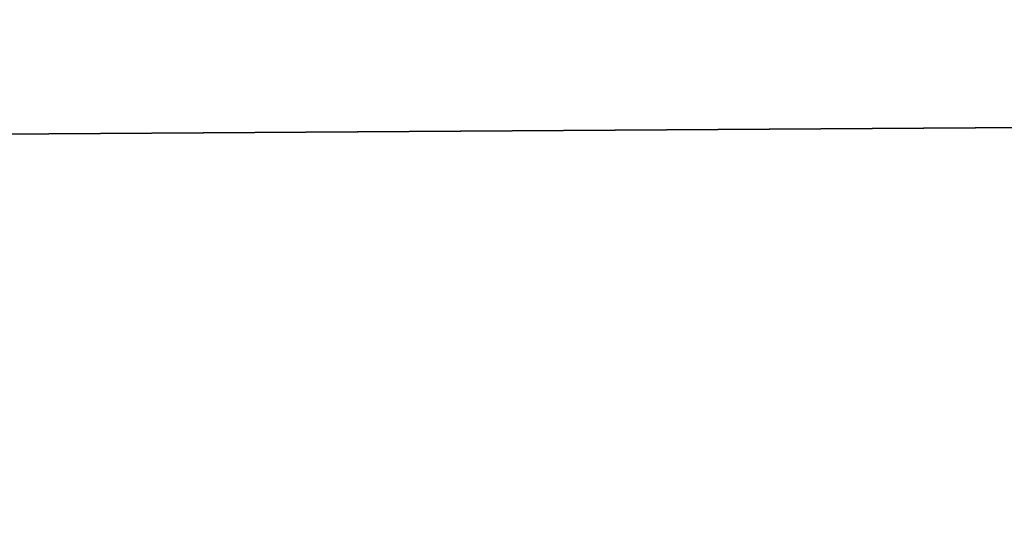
# Model space of a CAD drawing. Header units: millimetres. Extents: x -144 to 364, y -408 to 1133.
# Tile 949 of 1056: x -56.1314 to -56.067, y 987.4551 to 987.4875. Entities that reach past the tile are written whole.
import ezdxf

# ---------------------------------------------------------------- set-up
doc = ezdxf.new("R2010")
doc.units = ezdxf.units.MM
doc.header["$LTSCALE"] = 41.718519
for name, color, linetype in [('1639', 7, 'CONTINUOUS'), ('1640', 7, 'CONTINUOUS'), ('1641', 7, 'CONTINUOUS'), ('1642', 7, 'CONTINUOUS')]:
    doc.layers.add(name, color=color, linetype=linetype)

msp = doc.modelspace()

# ---------------------------------------------------------------- linework, layer by layer
at = {"layer": '1639', "color": 7, "linetype": 'CONTINUOUS', "true_color": 0xaaaaaa}
for points in [[(-51.022094, 987.375975, 400.136498), (-61.531668, 987.95, 394.181229), (-66.058727, 987.375975, 390.922038), (-51.022094, 987.375975, 400.136498)], [(-45.190735, 987.95, 403.024499), (-61.531668, 987.95, 394.181229), (-51.022094, 987.375975, 400.136498), (-45.190735, 987.95, 403.024499)]]:
    msp.add_3dface(points, dxfattribs=at)
at = {"layer": '1640', "color": 7, "linetype": 'CONTINUOUS', "true_color": 0xaaaaaa}
for points in [[(-66.058727, 987.375975, 209.077962), (-61.531668, 987.95, 205.818771), (-51.022094, 987.375975, 199.863502), (-66.058727, 987.375975, 209.077962)], [(-61.531668, 987.95, 205.818771), (-45.190735, 987.95, 196.975501), (-51.022094, 987.375975, 199.863502), (-61.531668, 987.95, 205.818771)]]:
    msp.add_3dface(points, dxfattribs=at)
at = {"layer": '1641', "color": 7, "linetype": 'CONTINUOUS', "true_color": 0xaaaaaa}
for points in [[(-65.390976, 987.516856, 209.997043), (-60.713368, 987.45, 207.075907), (-50.50634, 987.516856, 200.875726), (-65.390976, 987.516856, 209.997043)], [(-60.713368, 987.45, 207.075907), (-44.589861, 987.45, 198.349893), (-50.50634, 987.516856, 200.875726), (-60.713368, 987.45, 207.075907)]]:
    msp.add_3dface(points, dxfattribs=at)
at = {"layer": '1642', "color": 7, "linetype": 'CONTINUOUS', "true_color": 0xaaaaaa}
for points in [[(-50.50634, 987.516856, 399.124274), (-60.713368, 987.45, 392.924092), (-65.390976, 987.516856, 390.002957), (-50.50634, 987.516856, 399.124274)], [(-44.589861, 987.45, 401.650107), (-60.713368, 987.45, 392.924092), (-50.50634, 987.516856, 399.124274), (-44.589861, 987.45, 401.650107)]]:
    msp.add_3dface(points, dxfattribs=at)

doc.saveas('drawing.dxf')
